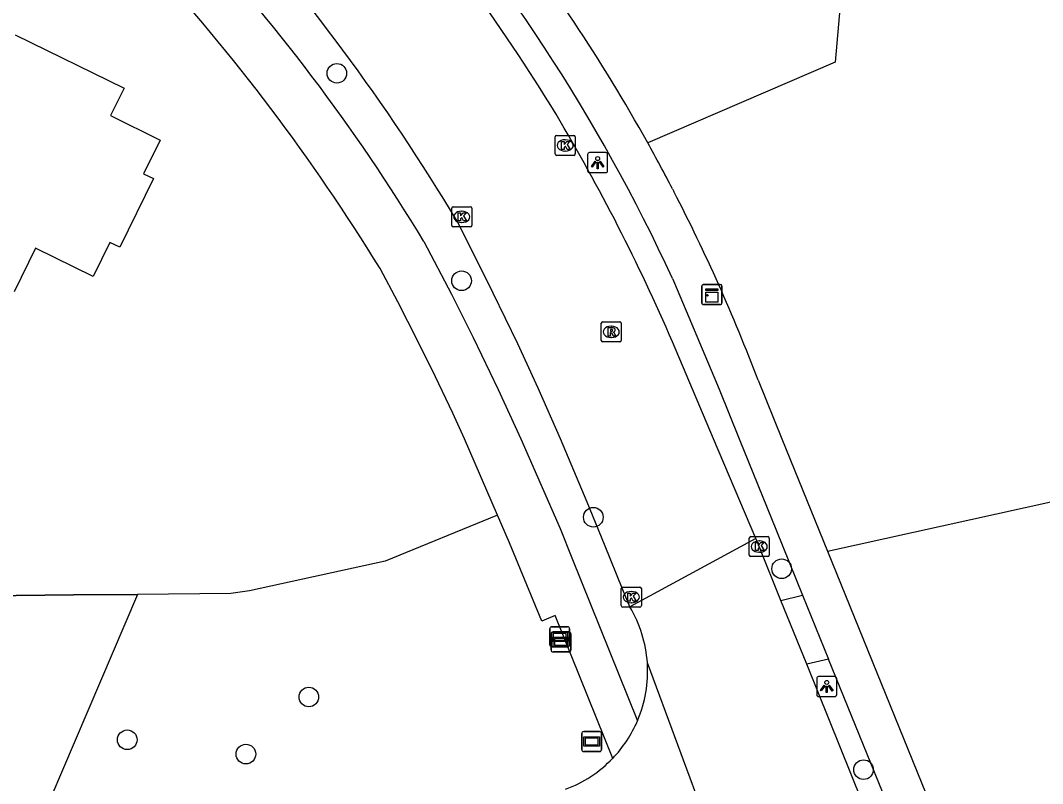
# Model space of a CAD drawing. Extents: x 157321 to 158827, y 386650 to 388532.
# Drawn here: x 158467.5 to 158518.5, y 387232.8 to 387270.9 of the extents above; entities that cross this region are included whole.
import ezdxf

# ---------------------------------------------------------------- set-up
doc = ezdxf.new("R2010")
doc.units = 0
for name, color, linetype in [('IMGEO_Boom', 7, 'Continuous'), ('IMGEO_Groenvoorziening', 7, 'Continuous'), ('IMGEO_Hek', 7, 'Continuous'), ('IMGEO_Kast', 7, 'Continuous'), ('IMGEO_Kolk', 7, 'Continuous'), ('IMGEO_Lichtpunt', 7, 'Continuous'), ('IMGEO_Loofbos', 7, 'Continuous'), ('IMGEO_Pand', 7, 'Continuous'), ('IMGEO_Rijbaan_lokaal_gesloten', 7, 'Continuous'), ('IMGEO_Rioolput', 7, 'Continuous'), ('IMGEO_Straatnaambord', 7, 'Continuous'), ('IMGEO_Verklikker', 7, 'Continuous'), ('IMGEO_Voetpad_open', 7, 'Continuous')]:
    doc.layers.add(name, color=color, linetype=linetype)

msp = doc.modelspace()

# ---------------------------------------------------------------- linework, layer by layer
at = {"layer": 'IMGEO_Boom'}
for centre in [(158483.261, 387268.231), (158489.481, 387257.88), (158496.053, 387246.082), (158505.444, 387243.513), (158481.863, 387237.113), (158472.806, 387234.979), (158478.725, 387234.266), (158509.527, 387233.488)]:
    msp.add_circle(centre, 0.489, dxfattribs=at)
at = {"layer": 'IMGEO_Groenvoorziening'}
msp.add_lwpolyline([(158491.27, 387246.187), (158485.674, 387243.897), (158478.902, 387242.403), (158477.966, 387242.284), (158473.313, 387242.236)], dxfattribs=at)
at = {"layer": 'IMGEO_Hek'}
for points in [[(158491.27, 387246.187), (158485.674, 387243.897), (158478.902, 387242.403), (158477.966, 387242.284)], [(158470.128, 387242.203), (158462.969, 387242.129)], [(158473.313, 387242.236), (158470.128, 387242.203)], [(158477.966, 387242.284), (158473.313, 387242.236)]]:
    msp.add_lwpolyline(points, dxfattribs=at)
at = {"layer": 'IMGEO_Kast'}
for p, q in [((158501.463, 387256.764), (158501.463, 387257.605)), ((158501.463, 387257.605), (158501.463, 387256.764)), ((158501.538, 387257.689), (158502.379, 387257.689)), ((158502.379, 387257.689), (158501.538, 387257.689)), ((158502.463, 387257.614), (158502.463, 387256.773)), ((158502.463, 387256.773), (158502.463, 387257.614)), ((158502.388, 387256.689), (158501.547, 387256.689)), ((158501.547, 387256.689), (158502.388, 387256.689))]:
    msp.add_line(p, q, dxfattribs=at)
for points in [[(158501.658, 387257.479), (158502.258, 387257.479), (158502.258, 387257.394), (158501.658, 387257.394), (158501.658, 387257.479)], [(158501.658, 387257.304), (158502.258, 387257.304), (158502.258, 387256.815), (158501.658, 387256.815), (158501.658, 387257.304)]]:
    msp.add_lwpolyline(points, dxfattribs=at)
msp.add_circle((158501.742, 387257.153), 0.0377, dxfattribs=at)
for centre, start, end in [((158501.541, 387257.611), 92.4484, 184.2845), ((158501.541, 387257.611), 92.4484, 184.2845), ((158502.385, 387257.611), 2.4484, 94.2845), ((158502.385, 387257.611), 2.4484, 94.2845), ((158501.541, 387256.767), 182.4484, 274.2845), ((158501.541, 387256.767), 182.4484, 274.2845), ((158502.385, 387256.767), 272.4484, 4.2845), ((158502.385, 387256.767), 272.4484, 4.2845)]:
    msp.add_arc(centre, 0.0779, start, end, dxfattribs=at)
at = {"layer": 'IMGEO_Kolk'}
for p, q in [((158494.15, 387264.207), (158494.15, 387265.059)), ((158494.225, 387265.133), (158495.077, 387265.133)), ((158494.638, 387264.913), (158494.663, 387264.913)), ((158495.151, 387265.059), (158495.151, 387264.207)), ((158494.661, 387264.353), (158494.636, 387264.353)), ((158495.077, 387264.133), (158494.225, 387264.133)), ((158488.989, 387260.643), (158488.989, 387261.495)), ((158489.064, 387261.569), (158489.916, 387261.569)), ((158489.477, 387261.349), (158489.502, 387261.349)), ((158489.99, 387261.495), (158489.99, 387260.643)), ((158489.5, 387260.789), (158489.475, 387260.789)), ((158489.916, 387260.569), (158489.064, 387260.569)), ((158503.827, 387244.192), (158503.827, 387245.044)), ((158503.902, 387245.118), (158504.754, 387245.118)), ((158504.828, 387245.044), (158504.828, 387244.192)), ((158504.315, 387244.898), (158504.34, 387244.898)), ((158504.754, 387244.118), (158503.902, 387244.118)), ((158504.338, 387244.338), (158504.313, 387244.338)), ((158497.446, 387241.671), (158497.446, 387242.523)), ((158497.521, 387242.597), (158498.373, 387242.597)), ((158498.447, 387242.523), (158498.447, 387241.671)), ((158497.934, 387242.377), (158497.959, 387242.377)), ((158498.373, 387241.597), (158497.521, 387241.597)), ((158497.957, 387241.817), (158497.932, 387241.817))]:
    msp.add_line(p, q, dxfattribs=at)
for points in [[(158494.15, 387264.207), (158494.15, 387265.059)], [(158494.225, 387265.133), (158495.077, 387265.133)], [(158495.151, 387265.059), (158495.151, 387264.207)], [(158494.471, 387264.833), (158494.594, 387264.833), (158494.594, 387264.682), (158494.724, 387264.833), (158494.888, 387264.833), (158494.742, 387264.682), (158494.895, 387264.433), (158494.743, 387264.433), (158494.658, 387264.597), (158494.594, 387264.53), (158494.594, 387264.433), (158494.471, 387264.433), (158494.471, 387264.833)], [(158495.077, 387264.133), (158494.225, 387264.133)], [(158488.989, 387260.643), (158488.989, 387261.495)], [(158489.064, 387261.569), (158489.916, 387261.569)], [(158489.99, 387261.495), (158489.99, 387260.643)], [(158489.31, 387261.269), (158489.433, 387261.269), (158489.433, 387261.118), (158489.563, 387261.269), (158489.727, 387261.269), (158489.581, 387261.118), (158489.734, 387260.869), (158489.582, 387260.869), (158489.497, 387261.033), (158489.433, 387260.966), (158489.433, 387260.869), (158489.31, 387260.869), (158489.31, 387261.269)], [(158489.916, 387260.569), (158489.064, 387260.569)], [(158503.827, 387244.192), (158503.827, 387245.044)], [(158503.902, 387245.118), (158504.754, 387245.118)], [(158504.828, 387245.044), (158504.828, 387244.192)], [(158504.148, 387244.818), (158504.271, 387244.818), (158504.271, 387244.667), (158504.401, 387244.818), (158504.565, 387244.818), (158504.419, 387244.667), (158504.572, 387244.418), (158504.42, 387244.418), (158504.335, 387244.582), (158504.271, 387244.515), (158504.271, 387244.418), (158504.148, 387244.418), (158504.148, 387244.818)], [(158504.754, 387244.118), (158503.902, 387244.118)], [(158497.446, 387241.671), (158497.446, 387242.523)], [(158497.521, 387242.597), (158498.373, 387242.597)], [(158498.447, 387242.523), (158498.447, 387241.671)], [(158497.767, 387242.297), (158497.89, 387242.297), (158497.89, 387242.146), (158498.02, 387242.297), (158498.184, 387242.297), (158498.038, 387242.146), (158498.191, 387241.897), (158498.039, 387241.897), (158497.954, 387242.061), (158497.89, 387241.994), (158497.89, 387241.897), (158497.767, 387241.897), (158497.767, 387242.297)], [(158498.373, 387241.597), (158497.521, 387241.597)]]:
    msp.add_lwpolyline(points, dxfattribs=at)
for centre, start, end in [((158494.227, 387265.057), 91.552, 178.448), ((158494.227, 387265.057), 91.552, 178.448), ((158495.075, 387265.057), 1.552, 88.448), ((158495.075, 387265.057), 1.552, 88.448), ((158494.227, 387264.209), 181.552, 268.448), ((158494.227, 387264.209), 181.552, 268.448), ((158495.075, 387264.209), 271.552, 358.448), ((158495.075, 387264.209), 271.552, 358.448), ((158489.066, 387261.493), 91.552, 178.448), ((158489.066, 387261.493), 91.552, 178.448), ((158489.914, 387261.493), 1.552, 88.448), ((158489.914, 387261.493), 1.552, 88.448), ((158489.066, 387260.645), 181.552, 268.448), ((158489.066, 387260.645), 181.552, 268.448), ((158489.914, 387260.645), 271.552, 358.448), ((158489.914, 387260.645), 271.552, 358.448), ((158503.904, 387245.042), 91.552, 178.448), ((158503.904, 387245.042), 91.552, 178.448), ((158504.752, 387245.042), 1.552, 88.448), ((158504.752, 387245.042), 1.552, 88.448), ((158503.904, 387244.194), 181.552, 268.448), ((158503.904, 387244.194), 181.552, 268.448), ((158504.752, 387244.194), 271.552, 358.448), ((158504.752, 387244.194), 271.552, 358.448), ((158497.523, 387242.521), 91.552, 178.448), ((158497.523, 387242.521), 91.552, 178.448), ((158498.371, 387242.521), 1.552, 88.448), ((158498.371, 387242.521), 1.552, 88.448), ((158497.523, 387241.673), 181.552, 268.448), ((158497.523, 387241.673), 181.552, 268.448), ((158498.371, 387241.673), 271.552, 358.448), ((158498.371, 387241.673), 271.552, 358.448)]:
    msp.add_arc(centre, 0.0765, start, end, dxfattribs=at)
for centre, major_axis, ratio, start_param, end_param in [((158494.637, 387264.633), (-0.387, 0.002), 0.722429, 4.712389, 7.853982), ((158494.662, 387264.633), (-0.39, 0.002), 0.717154, 1.570796, 4.712389), ((158489.476, 387261.069), (-0.387, 0.002), 0.722429, 4.712389, 7.853982), ((158489.501, 387261.069), (-0.39, 0.002), 0.717154, 1.570796, 4.712389), ((158504.314, 387244.618), (-0.387, 0.002), 0.722429, 4.712389, 7.853982), ((158504.339, 387244.618), (-0.39, 0.002), 0.717154, 1.570796, 4.712389), ((158497.933, 387242.097), (-0.387, 0.002), 0.722429, 4.712389, 7.853982), ((158497.958, 387242.097), (-0.39, 0.002), 0.717154, 1.570796, 4.712389)]:
    msp.add_ellipse(centre, major_axis=major_axis, ratio=ratio, start_param=start_param, end_param=end_param, dxfattribs=at)
at = {"layer": 'IMGEO_Lichtpunt'}
for p, q in [((158495.769, 387264.178), (158495.769, 387263.371)), ((158495.769, 387264.178), (158495.769, 387263.371)), ((158496.671, 387264.273), (158495.863, 387264.273)), ((158496.671, 387264.273), (158495.863, 387264.273)), ((158496.765, 387263.371), (158496.765, 387264.178)), ((158496.765, 387263.371), (158496.765, 387264.178)), ((158495.863, 387263.277), (158496.671, 387263.277)), ((158495.863, 387263.277), (158496.671, 387263.277)), ((158507.194, 387238.04), (158507.194, 387237.233)), ((158507.194, 387238.04), (158507.194, 387237.233)), ((158508.096, 387238.135), (158507.288, 387238.135)), ((158508.096, 387238.135), (158507.288, 387238.135)), ((158508.19, 387237.233), (158508.19, 387238.04)), ((158508.19, 387237.233), (158508.19, 387238.04)), ((158507.288, 387237.139), (158508.096, 387237.139)), ((158507.288, 387237.139), (158508.096, 387237.139))]:
    msp.add_line(p, q, dxfattribs=at)
for points in [[(158496.143, 387263.842), (158496.182, 387263.814), (158495.994, 387263.552), (158495.956, 387263.579), (158496.143, 387263.842)], [(158496.355, 387263.814), (158496.393, 387263.841), (158496.58, 387263.579), (158496.541, 387263.551), (158496.355, 387263.814)], [(158496.245, 387263.794), (158496.292, 387263.794), (158496.292, 387263.472), (158496.245, 387263.472), (158496.245, 387263.794)], [(158507.568, 387237.704), (158507.607, 387237.676), (158507.419, 387237.414), (158507.381, 387237.441), (158507.568, 387237.704)], [(158507.67, 387237.656), (158507.717, 387237.656), (158507.717, 387237.334), (158507.67, 387237.334), (158507.67, 387237.656)], [(158507.78, 387237.676), (158507.818, 387237.703), (158508.005, 387237.441), (158507.966, 387237.413), (158507.78, 387237.676)]]:
    msp.add_lwpolyline(points, dxfattribs=at)
for centre in [(158496.268, 387263.976), (158507.693, 387237.838)]:
    msp.add_circle(centre, 0.0994, dxfattribs=at)
for centre, start, end in [((158495.863, 387264.178), 90, 180), ((158495.863, 387264.178), 90, 180), ((158496.671, 387264.178), 0, 90), ((158496.671, 387264.178), 0, 90), ((158495.863, 387263.371), 180, 270), ((158495.863, 387263.371), 180, 270), ((158496.671, 387263.371), 270, 0), ((158496.671, 387263.371), 270, 360), ((158507.288, 387238.04), 90, 180), ((158507.288, 387238.04), 90, 180), ((158508.096, 387238.04), 0, 90), ((158508.096, 387238.04), 0, 90), ((158507.288, 387237.233), 180, 270), ((158507.288, 387237.233), 180, 270), ((158508.096, 387237.233), 270, 0), ((158508.096, 387237.233), 270, 360)]:
    msp.add_arc(centre, 0.0946, start, end, dxfattribs=at)
at = {"layer": 'IMGEO_Loofbos'}
for points in [[(158507.763, 387352.568), (158514.653, 387343.352), (158508.114, 387268.788), (158498.767, 387264.756)], [(158339.843, 387283.161), (158347.312, 387280.312), (158428.581, 387250), (158436.318, 387247.114), (158437.898, 387246.643), (158450.315, 387243.729), (158462.969, 387242.129), (158470.128, 387242.203), (158473.313, 387242.236)], [(158507.735, 387244.384), (158523.3, 387247.83)], [(158473.313, 387242.236), (158465.241, 387223.343)]]:
    msp.add_lwpolyline(points, dxfattribs=at)
at = {"layer": 'IMGEO_Pand'}
msp.add_lwpolyline([(158467.225, 387270.153), (158472.648, 387267.491), (158471.98, 387266.126), (158474.446, 387264.902), (158473.621, 387263.222), (158474.115, 387262.98), (158472.431, 387259.55), (158471.938, 387259.793), (158471.105, 387258.096), (158468.232, 387259.506), (158467.161, 387257.325)], dxfattribs=at)
at = {"layer": 'IMGEO_Rijbaan_lokaal_gesloten'}
for points in [[(158497.876, 387241.608), (158497.53, 387242.454), (158496.604, 387244.722), (158495.744, 387246.828), (158494.411, 387250), (158493.3, 387252.514), (158492.281, 387254.726), (158491.065, 387257.261), (158490.148, 387259.106), (158489.254, 387260.85)], [(158504.161, 387245.015), (158502.05, 387250), (158500, 387254.84)], [(158504.161, 387245.015), (158497.876, 387241.608)], [(158505.411, 387241.935), (158504.326, 387244.626), (158504.161, 387245.015)], [(158506.696, 387238.747), (158505.411, 387241.935)], [(158503.289, 387226.553), (158498.747, 387238.815)], [(158511.675, 387226.394), (158506.696, 387238.747)]]:
    msp.add_lwpolyline(points, dxfattribs=at)
for centre, radius, start, end in [((158407.464, 387212.973), 101.758, 31.53065, 40.60987), ((158401.414, 387208.462), 102.276, 30.81213, 42.30553), ((158409.506, 387215.737), 98.58, 23.36946, 30.78199), ((158492.468, 387238.389), 6.293, 3.8792, 30.7611), ((158492.483, 387238.393), 6.278, 336.9032, 3.8567), ((158492.5, 387238.388), 6.261, 316.1905, 336.8817), ((158492.484, 387238.397), 6.278, 290.3974, 316.2356)]:
    msp.add_arc(centre, radius, start, end, dxfattribs=at)
at = {"layer": 'IMGEO_Rioolput'}
for p, q in [((158496.446, 387254.905), (158496.446, 387255.757)), ((158496.521, 387255.831), (158497.373, 387255.831)), ((158497.447, 387255.757), (158497.447, 387254.905)), ((158496.934, 387255.611), (158496.959, 387255.611)), ((158497.373, 387254.831), (158496.521, 387254.831)), ((158496.957, 387255.051), (158496.932, 387255.051))]:
    msp.add_line(p, q, dxfattribs=at)
for points in [[(158496.446, 387254.905), (158496.446, 387255.757)], [(158496.521, 387255.831), (158497.373, 387255.831)], [(158497.447, 387255.757), (158497.447, 387254.905)], [(158497.035, 387255.529), (158496.783, 387255.531), (158496.783, 387255.131)], [(158496.783, 387255.131), (158496.907, 387255.131), (158496.907, 387255.293), (158496.918, 387255.293)], [(158496.961, 387255.45), (158496.907, 387255.45), (158496.907, 387255.369)], [(158496.907, 387255.369), (158496.959, 387255.369)], [(158496.965, 387255.264), (158497.036, 387255.131), (158497.176, 387255.131), (158497.111, 387255.257)], [(158497.373, 387254.831), (158496.521, 387254.831)]]:
    msp.add_lwpolyline(points, dxfattribs=at)
for centre, radius, start, end in [((158496.523, 387255.755), 0.0765, 91.552, 178.448), ((158496.523, 387255.755), 0.0765, 91.552, 178.448), ((158497.371, 387255.755), 0.0765, 1.552, 88.448), ((158497.371, 387255.755), 0.0765, 1.552, 88.448), ((158496.917, 387255.24), 0.0533, 26.0293, 88.6989), ((158496.943, 387255.558), 0.19, 274.7715, 282.9687), ((158496.967, 387255.354), 0.0964, 77.0061, 93.1865), ((158496.981, 387255.411), 0.0378, 276.6634, 79.6772), ((158497.034, 387255.419), 0.109, 350.3612, 89.416), ((158497.032, 387255.419), 0.112, 277.5842, 350.9817), ((158497.016, 387255.204), 0.108, 29.5134, 73.7905), ((158496.523, 387254.907), 0.0765, 181.552, 268.448), ((158496.523, 387254.907), 0.0765, 181.552, 268.448), ((158497.371, 387254.907), 0.0765, 271.552, 358.448), ((158497.371, 387254.907), 0.0765, 271.552, 358.448)]:
    msp.add_arc(centre, radius, start, end, dxfattribs=at)
for centre, major_axis, ratio, start_param, end_param in [((158496.933, 387255.331), (-0.387, 0.002), 0.722429, 4.712389, 7.853982), ((158496.958, 387255.331), (-0.39, 0.002), 0.717154, 1.570796, 4.712389)]:
    msp.add_ellipse(centre, major_axis=major_axis, ratio=ratio, start_param=start_param, end_param=end_param, dxfattribs=at)
at = {"layer": 'IMGEO_Straatnaambord'}
for p, q in [((158495.473, 387234.491), (158495.473, 387235.291)), ((158495.473, 387235.291), (158495.473, 387234.491)), ((158495.573, 387235.391), (158496.363, 387235.391)), ((158496.363, 387235.391), (158495.573, 387235.391)), ((158496.463, 387235.291), (158496.463, 387234.491)), ((158496.463, 387234.491), (158496.463, 387235.291)), ((158496.363, 387234.391), (158495.573, 387234.391)), ((158495.573, 387234.391), (158496.363, 387234.391))]:
    msp.add_line(p, q, dxfattribs=at)
for points in [[(158495.574, 387235.123), (158496.362, 387235.123), (158496.362, 387234.659), (158495.574, 387234.659), (158495.574, 387235.123)], [(158495.639, 387235.058), (158495.639, 387234.724), (158496.297, 387234.724), (158496.297, 387235.058), (158495.639, 387235.058)]]:
    msp.add_lwpolyline(points, dxfattribs=at)
for centre, start, end in [((158495.573, 387235.291), 90, 180), ((158495.573, 387235.291), 90, 180), ((158496.363, 387235.291), 0, 90), ((158496.363, 387235.291), 360, 90), ((158495.573, 387234.491), 180, 270), ((158495.573, 387234.491), 180, 270), ((158496.363, 387234.491), 270, 0), ((158496.363, 387234.491), 270, 0)]:
    msp.add_arc(centre, 0.1, start, end, dxfattribs=at)
at = {"layer": 'IMGEO_Verklikker'}
for p, q in [((158493.879, 387239.716), (158493.879, 387240.516)), ((158493.879, 387240.516), (158493.879, 387239.716)), ((158493.979, 387240.616), (158494.769, 387240.616)), ((158494.769, 387240.616), (158493.979, 387240.616)), ((158494.869, 387240.516), (158494.869, 387239.716)), ((158494.869, 387239.716), (158494.869, 387240.516)), ((158493.942, 387239.46), (158493.942, 387240.26)), ((158493.942, 387240.26), (158493.942, 387239.46)), ((158494.042, 387240.36), (158494.832, 387240.36)), ((158494.832, 387240.36), (158494.042, 387240.36)), ((158494.932, 387240.26), (158494.932, 387239.46)), ((158494.932, 387239.46), (158494.932, 387240.26)), ((158494.769, 387239.616), (158493.979, 387239.616)), ((158493.979, 387239.616), (158494.769, 387239.616)), ((158494.832, 387239.36), (158494.042, 387239.36)), ((158494.042, 387239.36), (158494.832, 387239.36))]:
    msp.add_line(p, q, dxfattribs=at)
for points in [[(158493.98, 387240.348), (158494.768, 387240.348), (158494.768, 387239.884), (158493.98, 387239.884), (158493.98, 387240.348)], [(158494.043, 387240.092), (158494.831, 387240.092), (158494.831, 387239.628), (158494.043, 387239.628), (158494.043, 387240.092)], [(158494.045, 387240.283), (158494.045, 387239.949), (158494.703, 387239.949), (158494.703, 387240.283), (158494.045, 387240.283)], [(158494.108, 387240.027), (158494.108, 387239.693), (158494.766, 387239.693), (158494.766, 387240.027), (158494.108, 387240.027)]]:
    msp.add_lwpolyline(points, dxfattribs=at)
for centre, start, end in [((158493.979, 387240.516), 90, 180), ((158493.979, 387240.516), 90, 180), ((158494.769, 387240.516), 0, 90), ((158494.769, 387240.516), 360, 90), ((158494.042, 387240.26), 90, 180), ((158494.042, 387240.26), 90, 180), ((158494.832, 387240.26), 0, 90), ((158494.832, 387240.26), 360, 90), ((158493.979, 387239.716), 180, 270), ((158493.979, 387239.716), 180, 270), ((158494.042, 387239.46), 180, 270), ((158494.042, 387239.46), 180, 270), ((158494.769, 387239.716), 270, 0), ((158494.769, 387239.716), 270, 0), ((158494.832, 387239.46), 270, 0), ((158494.832, 387239.46), 270, 0)]:
    msp.add_arc(centre, 0.1, start, end, dxfattribs=at)
at = {"layer": 'IMGEO_Voetpad_open'}
for points in [[(158500, 387262.464), (158500.072, 387262.326)], [(158487.606, 387259.836), (158488.978, 387257.204), (158490.056, 387255.054), (158491.308, 387252.459), (158492.444, 387250), (158494.4, 387245.517), (158494.986, 387244.064), (158498.258, 387235.93)], [(158491.27, 387246.187), (158489.625, 387250), (158489.039, 387251.273), (158488.178, 387253.08), (158487.3, 387254.861), (158486.295, 387256.827), (158485.414, 387258.489)], [(158500, 387257.996), (158500.107, 387257.765), (158502.332, 387252.467), (158503.33, 387250), (158505.187, 387245.411), (158506.487, 387242.2)], [(158504.271, 387252.921), (158505.456, 387250), (158507.735, 387244.384)], [(158497.018, 387234.054), (158494.156, 387241.175), (158493.487, 387240.892), (158491.867, 387244.804), (158491.27, 387246.187)], [(158507.735, 387244.384), (158514.195, 387228.465)], [(158505.411, 387241.935), (158506.487, 387242.2)], [(158506.487, 387242.2), (158507.78, 387238.995)], [(158507.78, 387238.995), (158506.696, 387238.747)], [(158512.212, 387228.096), (158507.78, 387238.995)]]:
    msp.add_lwpolyline(points, dxfattribs=at)
for centre, radius, start, end in [((158418.29, 387220.271), 89.998, 24.7827, 41.59493), ((158420.252, 387221.031), 89.869, 29.11324, 38.12281), ((158404.466, 387209.474), 97.204, 31.2055, 42.95025), ((158399.561, 387205.835), 100.713, 31.5209, 42.53083), ((158419.9, 387220.851), 90.265, 27.45236, 29.10442), ((158419.907, 387220.895), 90.238, 20.78742, 27.33072)]:
    msp.add_arc(centre, radius, start, end, dxfattribs=at)

doc.saveas('drawing.dxf')
